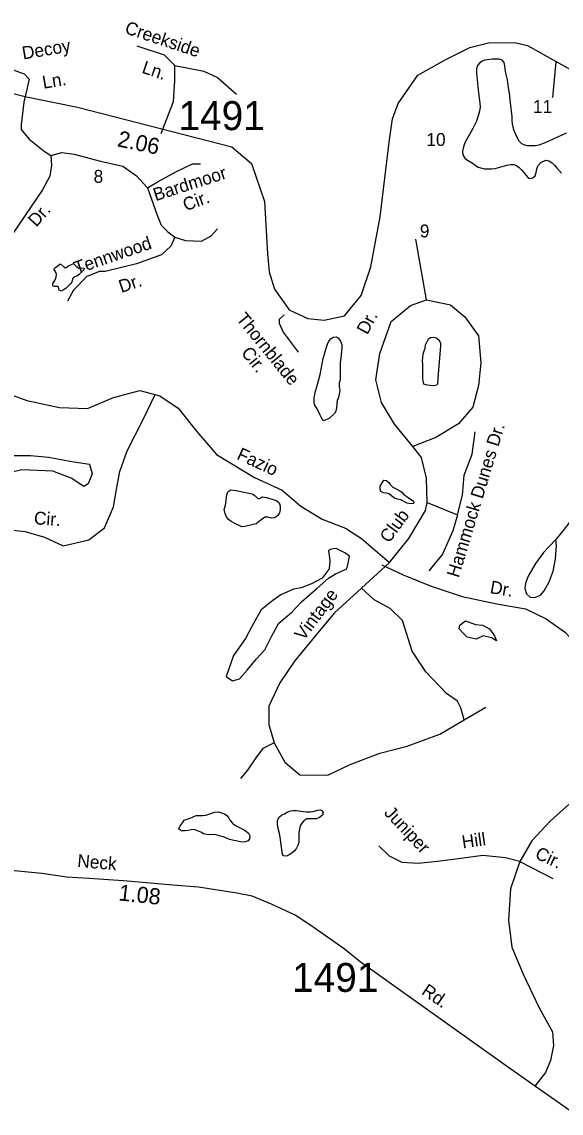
# Model space of a CAD drawing. Extents: x 1945482 to 2853149, y 66427 to 1015778.
# Drawn here: x 2373822 to 2376568, y 197944 to 203501 of the extents above; entities that cross this region are included whole.
import ezdxf

# ---------------------------------------------------------------- set-up
doc = ezdxf.new("R2010")
doc.units = 0
for name, color, linetype in [('Old_Level_10', 7, 'Continuous'), ('Old_Level_11', 7, 'Continuous'), ('Old_Level_17', 7, 'Continuous'), ('Old_Level_32', 7, 'Continuous'), ('Old_Level_35', 7, 'Continuous'), ('Old_Level_60', 7, 'Continuous'), ('Old_Level_8', 7, 'Continuous')]:
    doc.layers.add(name, color=color, linetype=linetype)

msp = doc.modelspace()

# ---------------------------------------------------------------- linework, layer by layer
at = {"layer": 'Old_Level_32'}
for points in [[(2373689.2, 203157.7), (2373845.8, 203120.2), (2374106.2, 203067.5), (2374890.7, 202864.8), (2374990.9, 202779.3), (2375058.1, 202586), (2375072.1, 202319.9), (2375080.5, 202227.5), (2375108.5, 202140.6), (2375183.4, 202035.6), (2375278.7, 201991.3), (2375361.5, 201982.8), (2375464.2, 202004.9), (2375549.3, 202107.1), (2375598.7, 202253.5), (2375646.3, 202508.9), (2375692.3, 202888.7), (2375709.3, 203007.9), (2375738.2, 203086.2), (2375838.2, 203230.2), (2375977.2, 203307.7), (2376102.7, 203370.7), (2376197.8, 203394.5), (2376331.8, 203395.8), (2376396.4, 203380.4), (2376712.1, 203203.8)], [(2376785.3, 197835.7), (2376295.1, 198180.4), (2375545.1, 198714.2), (2375464.6, 198778.6), (2375428.3, 198804.8), (2375293.4, 198899.5), (2375212.9, 198951.9), (2375096.1, 199006.3), (2374995.4, 199048.6), (2374916.9, 199064.7), (2374721.6, 199094.9), (2374590.7, 199105), (2374339, 199127.1), (2374163.9, 199139.2), (2374051.1, 199145.3), (2373923.2, 199165.3), (2373348.2, 199219.9)]]:
    msp.add_lwpolyline(points, dxfattribs=at)
at = {"layer": 'Old_Level_35'}
for points in [[(2374531.5, 202932.2), (2374594.9, 203095.8), (2374600.7, 203200.6), (2374600.7, 203279.1), (2374548.4, 203331.5), (2374408.8, 203378.1)], [(2373444, 203311.7), (2373612.7, 203288.5), (2373740.6, 203271), (2373833.6, 203236.1), (2373859.8, 203209.9), (2373831.9, 203092.8)], [(2376524.9, 203116.6), (2376543.1, 203298.3)], [(2374600.7, 203279.1), (2374749, 203250), (2374818.8, 203218), (2374914.8, 203133.6)], [(2373831.9, 203092.8), (2373819.1, 202977.1), (2373819.1, 202953.8), (2373859.8, 202904.4), (2373935.4, 202843.3), (2373970.3, 202820), (2373973.2, 202770.5), (2373964.5, 202715.2), (2373926.7, 202645.4), (2373711.5, 202328.2), (2373647.6, 202351.5), (2373586.5, 202360.2), (2373461.5, 202345.7), (2373269.5, 202313.7), (2373159, 202297.4), (2372792.7, 202044.2)], [(2373970.3, 202820), (2374025, 202836.3), (2374089, 202827.5), (2374222.7, 202792.6), (2374336.1, 202766.4), (2374405.9, 202717), (2374461.2, 202655.9), (2374516.4, 202687.9), (2374606.5, 202737.3), (2374690.9, 202778.1), (2374731.6, 202778.1)], [(2374461.2, 202655.9), (2374510.6, 202516.2), (2374530.9, 202466.7), (2374565.8, 202431.8), (2374600.7, 202405.6), (2374656, 202388.2), (2374737.4, 202385.2), (2374786.8, 202411.4), (2374818.8, 202446.4)], [(2374600.7, 202405.6), (2374580.4, 202359.1), (2374533.8, 202315.4), (2374405.9, 202268.9), (2374246, 202230.4), (2374216.9, 202230.4), (2374152.9, 202204.3), (2374086, 202134.4), (2374054.1, 202079.1)], [(2375882.5, 202085.5), (2375827.2, 202394.6)], [(2373737.7, 201613.6), (2373848.2, 201572.8), (2374013.9, 201537.9), (2374156.4, 201532.1), (2374289.6, 201588.6), (2374423.3, 201623.5), (2374525.1, 201597.3), (2374618.2, 201533.3), (2374711.2, 201416.9), (2374813, 201297.6), (2375007.2, 201181.2), (2375146.8, 201117.2), (2375242.8, 201035.7), (2375350.3, 200968.8), (2375469.6, 200922.2), (2375551, 200869.8), (2375693.5, 200747.6), (2375792.3, 200869.8), (2375876.7, 201012.4), (2375885.4, 201053.2), (2375882.5, 201178.3), (2375856.3, 201283), (2375812.7, 201338.3), (2375719.6, 201451.8), (2375652.8, 201562.4), (2375623.7, 201678.8), (2375644, 201812.6), (2375702.2, 201975), (2375801.1, 202056.4), (2375882.5, 202085.5), (2376004.6, 202059.4), (2376077.3, 201998.3), (2376147.1, 201902.2), (2376158.7, 201765.5), (2376147.1, 201649.1), (2376118, 201538.5), (2376045.3, 201454.1), (2375929, 201384.3), (2375812.7, 201338.3)], [(2375158.4, 202008.7), (2375132.8, 201984.9), (2375132.8, 201967.4), (2375153.2, 201920.8), (2375228.8, 201819)], [(2374358.8, 201316.8), (2374440.2, 201476.8), (2374500.6, 201603.6)], [(2375885.4, 201053.2), (2376039.5, 200991.5), (2376065.7, 201090.4), (2376074.4, 201192.2), (2376115.1, 201299.9), (2376129.6, 201413.4)], [(2373697, 200921), (2373839.5, 200906.5), (2373938.3, 200877.4), (2374033.1, 200833.7), (2374164, 200862.8), (2374242.5, 200923.9), (2374289, 201031.6), (2374309.4, 201148), (2374321, 201212), (2374358.8, 201316.8)], [(2376039.5, 200991.5), (2376016.2, 200909.4), (2375963.9, 200790.1), (2375894.1, 200705.7)], [(2376641.2, 200999), (2376601.2, 200941), (2376569.5, 200901), (2376540.5, 200865.1)], [(2376540.5, 200865.1), (2376478.4, 200798.8), (2376437, 200743.6), (2376399.7, 200678.7), (2376385.9, 200642.8), (2376383.2, 200616.5), (2376391.5, 200588.9), (2376409.4, 200572.3), (2376434.2, 200569.6), (2376461.8, 200582), (2376481.2, 200604.1), (2376507.4, 200649.7), (2376526.7, 200703.5), (2376539.1, 200767), (2376543.3, 200833.3), (2376540.5, 200865.1)], [(2375693.5, 200747.6), (2375551, 200617.8), (2375414.3, 200492.7), (2375327.1, 200388), (2375210.8, 200246), (2375135.2, 200135.4), (2375079.9, 200016.1), (2375079.9, 199923), (2375106.1, 199829.9), (2375161.3, 199731.5), (2375236.9, 199667.5), (2375379.4, 199664.6), (2375492.8, 199719.9), (2375644, 199778.1), (2375783.6, 199813), (2375949.3, 199874.1), (2376074.4, 199946.8), (2376184.9, 200010.9)], [(2375655.2, 200735.5), (2375764, 200686.1), (2375906.4, 200627.9), (2376063.5, 200575.5), (2376240.8, 200537.7), (2376386.2, 200511.5), (2376490.9, 200462), (2376589.8, 200392.2), (2376662.5, 200310.7), (2376732.2, 200176.9), (2376764.2, 200031.4), (2376743.9, 199856.8), (2376674.1, 199615.3), (2376627.6, 199535), (2376511.3, 199430.2), (2376418.2, 199331.3), (2376357.1, 199226.5), (2376525.8, 199139.2)], [(2376074.4, 199946.8), (2376056.9, 200008), (2376039.5, 200042.9), (2375984.2, 200080.7), (2375879.6, 200191.3), (2375809.8, 200296), (2375760.3, 200453.2), (2375696.4, 200514.3), (2375615, 200557.9), (2375551, 200617.8)], [(2375106.1, 199829.9), (2375049.1, 199801.9), (2375017.1, 199758.3), (2374970.6, 199691.4), (2374935.7, 199647.7)], [(2376357.1, 199226.5), (2376284.5, 199244), (2376168.1, 199255.6), (2376057.6, 199241.1), (2375938.4, 199226.5), (2375839.6, 199214.9), (2375758.1, 199220.7), (2375694.2, 199252.7), (2375638.9, 199305.1)], [(2376357.1, 199226.5), (2376310.6, 199086.8), (2376299, 198926.8), (2376316.4, 198790), (2376374.6, 198652.1), (2376456, 198480.4), (2376522.9, 198358.2), (2376528.7, 198288.4), (2376514.2, 198212.7), (2376488, 198151.6), (2376434, 198081.4)]]:
    msp.add_lwpolyline(points, dxfattribs=at)
at = {"layer": 'Old_Level_60'}
for points in [[(2376593.7, 202933.9), (2376526.2, 202904.5), (2376508.7, 202894.5), (2376490.5, 202886.2), (2376453.7, 202873.3), (2376435.2, 202870.6), (2376396, 202870.5), (2376378, 202874.3), (2376365, 202882.1), (2376353.5, 202894), (2376345, 202908.7), (2376329.2, 202946), (2376323, 202964.5), (2376320.5, 202979.5), (2376318.2, 203000.3), (2376317.5, 203017.3), (2376309, 203088.3), (2376304.2, 203138.4), (2376301.2, 203154.2), (2376294.5, 203205.2), (2376291.7, 203220.3), (2376286.5, 203240.3), (2376283, 203259.7), (2376281.7, 203277.6), (2376277.7, 203293.9), (2376266.7, 203306.4), (2376251.5, 203311.9), (2376217, 203311.9), (2376179.2, 203305.8), (2376165, 203300.8), (2376151.5, 203291.4), (2376141.7, 203278.6), (2376136.7, 203261.4), (2376137.2, 203239.8), (2376145, 203154.9), (2376154.5, 203084.8), (2376155.5, 203068.6), (2376152.2, 203047.2), (2376147, 203028), (2376136.5, 202996.2), (2376117.7, 202958), (2376076.7, 202884.7), (2376069.7, 202864.5), (2376066.2, 202842.2), (2376067.5, 202823.2), (2376077.5, 202806.7), (2376091.2, 202796.9), (2376119.7, 202779.7), (2376131.2, 202770), (2376145, 202760.6), (2376177, 202752.2), (2376212.5, 202752.3), (2376232.5, 202754.3), (2376291.2, 202771.7), (2376309.5, 202775.4)], [(2376309.5, 202775.4), (2376325.7, 202775), (2376339.7, 202768.9), (2376354, 202759), (2376366.5, 202747), (2376378, 202734.1), (2376389, 202718.5), (2376400, 202707), (2376407, 202702.7), (2376424, 202707.4), (2376436, 202716.8), (2376439.7, 202733.8), (2376443.5, 202753.4), (2376451.2, 202769.6), (2376463.5, 202784.2), (2376477.5, 202792.2), (2376491, 202796.4), (2376505.5, 202794), (2376522, 202783.4), (2376533.5, 202772.1), (2376544, 202758.9), (2376569, 202731.5)], [(2374022.7, 202130.4), (2374012.5, 202134.9), (2374009.2, 202150), (2374004, 202154.1), (2373988.5, 202152.9), (2373980, 202154.7), (2373980, 202169.1), (2373989.7, 202184), (2373997.7, 202200.5), (2373998.7, 202216.2), (2373992.2, 202232), (2373985.2, 202241.9), (2373993.7, 202249.8), (2374006.2, 202258.6), (2374015.7, 202267.9), (2374021, 202267.2), (2374035.2, 202254.3), (2374045, 202248.4), (2374060.5, 202258.6), (2374074.5, 202265.6), (2374086, 202270), (2374097.5, 202258.5), (2374110.5, 202247.5), (2374125.7, 202249.4), (2374139.5, 202246.8), (2374138.5, 202238.9), (2374115.5, 202216.6), (2374102.5, 202206.2), (2374087.7, 202200.9), (2374079.7, 202191.9), (2374076, 202176.7), (2374071, 202169.7), (2374059.7, 202156.4), (2374048.7, 202145.6), (2374033.7, 202135.9), (2374022.7, 202130.4)], [(2375360, 201470.2), (2375348.7, 201481.5), (2375340.2, 201498.3), (2375323.7, 201534.8), (2375312.5, 201551.2), (2375310.5, 201570.3), (2375311, 201586.5), (2375313.5, 201603.8), (2375317, 201620.5), (2375324.2, 201642), (2375334.7, 201680.6), (2375340.7, 201706), (2375356.5, 201787.2), (2375367.5, 201827.2), (2375373.5, 201844.7), (2375378.7, 201859.8), (2375385.7, 201875.8), (2375396.7, 201888.5), (2375407, 201896.1), (2375424, 201896.7), (2375434.5, 201889.8), (2375444.5, 201875.2), (2375451, 201857.6), (2375451.2, 201842.3), (2375448.5, 201805.9), (2375446.5, 201788.4), (2375442.7, 201766), (2375442, 201742.8), (2375443.5, 201701.6), (2375442.5, 201680.8), (2375438.2, 201661.5), (2375437, 201644.8), (2375440.2, 201623.8), (2375434.2, 201588.1), (2375427.2, 201573.7), (2375423.7, 201535.6), (2375421, 201519.1), (2375413.2, 201506.1), (2375388, 201482.7), (2375360, 201470.2)], [(2375917.7, 201647.5), (2375900.2, 201648.8), (2375885.2, 201651.5), (2375869, 201657.1), (2375865, 201672.6), (2375863.7, 201682.6), (2375862.7, 201757.4), (2375862.5, 201774.8), (2375863.2, 201790.9), (2375865.5, 201810.9), (2375869.5, 201825.8), (2375875.2, 201840.3), (2375877.5, 201856.8), (2375892.2, 201887), (2375902, 201893.6), (2375918.2, 201894.8), (2375932.2, 201891.7), (2375945.2, 201882.7), (2375952.7, 201867.2), (2375953, 201850.3), (2375949.2, 201790.1), (2375942.7, 201727.7), (2375942.2, 201709), (2375938.2, 201657.9), (2375934.5, 201651), (2375917.7, 201647.5)], [(2374942.7, 200930.1), (2374921, 200939.6), (2374906.7, 200947.6), (2374888, 200956.6), (2374873.5, 200967), (2374864, 200981.4), (2374856.5, 200998.5), (2374851.7, 201018.9), (2374858.2, 201039.5), (2374866.5, 201092.3), (2374870.7, 201107.3), (2374886.7, 201118.1), (2374912.7, 201114.7), (2374978.2, 201101.3), (2374993.7, 201097.8), (2375000, 201093.6), (2375009.5, 201087.3), (2375024.2, 201074.8), (2375032.7, 201073.3), (2375046.7, 201082.2), (2375067.5, 201080), (2375118, 201064.2), (2375132.7, 201051.4), (2375137.7, 201036.7), (2375138, 201018.2), (2375133.5, 201001.6), (2375123.2, 200986.4), (2375109, 200975.2), (2375091, 200974.3), (2375074.5, 200979), (2375060.5, 200978.7), (2375046.7, 200970.5), (2375014.5, 200945.7), (2375000, 200942.3), (2374958, 200931.6), (2374942.7, 200930.1)], [(2375799.5, 201046.9), (2375783.5, 201050.7), (2375751.3, 201067.1), (2375734.3, 201070.4), (2375719, 201075.9), (2375705.3, 201086.2), (2375691.5, 201098.1), (2375680, 201101.5), (2375663.8, 201103.3), (2375650.5, 201110.5), (2375645.5, 201121.5), (2375646.8, 201137.5), (2375664.5, 201166.8), (2375678.5, 201165.2), (2375690, 201155.7), (2375699.5, 201143), (2375710.5, 201131.4), (2375714.5, 201130.3), (2375727.3, 201122.6), (2375742, 201116.3), (2375756, 201106.3), (2375767, 201094.3), (2375781.5, 201084.5), (2375795, 201073.5), (2375809, 201065.3), (2375817.5, 201055.4), (2375816.5, 201048.7), (2375799.5, 201046.9)], [(2374942.2, 199324.6), (2374927, 199326.8), (2374879, 199338.5), (2374849.5, 199350.9), (2374833, 199354.8), (2374811, 199361.7), (2374796, 199362.5), (2374779.5, 199361.2), (2374762.5, 199363.3), (2374747, 199366.3), (2374733.7, 199374.2), (2374708.5, 199385.3), (2374701, 199387.8), (2374685, 199387.4), (2374669, 199382.8), (2374651.5, 199381.6), (2374635.7, 199381.6), (2374624, 199388.4), (2374621, 199394.3), (2374629.5, 199409.3), (2374640, 199422.7), (2374648.7, 199435.7), (2374679, 199445.5), (2374709.5, 199460.4), (2374742.2, 199460.7), (2374758.2, 199462.1), (2374774, 199466), (2374805, 199476.6), (2374822, 199477.8), (2374838, 199474.1), (2374853.5, 199469), (2374865.7, 199459.9), (2374876.2, 199446.9), (2374883.5, 199433.7), (2374894, 199421.6), (2374905.7, 199410.7), (2374950.5, 199388.1), (2374964.7, 199379.3), (2374976.5, 199369.8), (2374983.5, 199356.4), (2374980.7, 199340.3), (2374973.7, 199331.5), (2374959, 199326.1), (2374942.2, 199324.6)], [(2375169.5, 199252.9), (2375153.7, 199255.3), (2375149.7, 199262.3), (2375143.5, 199298.6), (2375137, 199349), (2375133.7, 199368.3), (2375125.7, 199401.2), (2375123, 199419.6), (2375124.2, 199436.5), (2375132.2, 199451), (2375144.7, 199461.7), (2375158.7, 199468.7), (2375172.2, 199477.2), (2375190.5, 199483.5), (2375205.7, 199485.6), (2375221.2, 199485.8), (2375254.5, 199479.8), (2375271.5, 199478.3), (2375292, 199478.4), (2375312.7, 199481.6), (2375327.2, 199486.4), (2375342.5, 199489.1), (2375352.2, 199483.8), (2375356.5, 199473.5), (2375353.5, 199461.1), (2375338, 199449.2), (2375323, 199442.6), (2375306.7, 199442.2), (2375289.7, 199443.4), (2375273.7, 199442.5), (2375258, 199433), (2375247.7, 199421.3), (2375239.5, 199406.6), (2375235, 199389.9), (2375232.5, 199373.7), (2375231.5, 199356.7), (2375231.5, 199324), (2375227.5, 199307.9), (2375220.5, 199293.4), (2375211, 199279.6), (2375197, 199267.7), (2375183.7, 199259.9), (2375169.5, 199252.9)]]:
    msp.add_lwpolyline(points, dxfattribs=at)
for points in [[(2373121.3, 201421.3), (2373271.7, 201385.5), (2373493.6, 201321), (2373636.7, 201299.5), (2373737, 201292.3), (2373865.8, 201292.3), (2373958.9, 201285.1), (2374066.3, 201263.6), (2374166.5, 201249.3), (2374180.8, 201199.2), (2374159.3, 201149), (2374137.8, 201134.7), (2374073.4, 201177.7), (2373980.4, 201213.5), (2373822.9, 201220.7), (2373672.5, 201184.8), (2373515.1, 201199.2), (2373379, 201242.1), (2373235.9, 201278), (2373171.4, 201335.3), (2373092.7, 201399.8)], [(2375383.4, 200808.7), (2375390.6, 200758.5), (2375387, 200715.5), (2375351.2, 200668.9), (2375297.5, 200640.3), (2375243.8, 200618.8), (2375204.5, 200611.6), (2375140, 200583), (2375100.7, 200554.3), (2375039.8, 200507.7), (2374993.3, 200421.7), (2374961.1, 200360.8), (2374900.2, 200274.8), (2374862.6, 200167.4), (2374894.9, 200145.9), (2374930.6, 200156.6), (2374970, 200199.6), (2375016.6, 200256.9), (2375059.5, 200303.5), (2375095.3, 200375.2), (2375131.1, 200439.6), (2375195.5, 200493.4), (2375245.6, 200547.1), (2375324.4, 200615.2), (2375383.4, 200668.9), (2375419.2, 200690.4), (2375476.5, 200715.5), (2375483.6, 200744.2), (2375490.8, 200780), (2375465.7, 200797.9), (2375422.8, 200819.4), (2375397.7, 200815.8)], [(2376081.4, 200450.4), (2376131.5, 200432.5), (2376167.3, 200428.9), (2376203.1, 200411), (2376228.1, 200375.2), (2376238.9, 200350.1), (2376213.8, 200364.4), (2376170.9, 200375.2), (2376135.1, 200357.2), (2376088.5, 200368), (2376063.5, 200393.1), (2376049.2, 200411), (2376052.7, 200428.9)]]:
    msp.add_lwpolyline(points, close=True, dxfattribs=at)

# ---------------------------------------------------------------- texts
at = {"layer": 'Old_Level_10'}
for s, height, rotation, p in [('Creekside', 65.62, 341.597, (2374342.1, 203444.4)), ('Decoy', 65.62, 9.4208, (2373828.9, 203309.3)), ('Ln.', 65.62, 341.597, (2374428.8, 203242.7)), ('Ln.', 65.62, 9.4208, (2373932.3, 203160.2)), ('11', 65.62, 359.8421, (2376424, 203037.5)), ('10', 65.62, 359.8421, (2375881.6, 202869.4)), ('8', 65.6, 359.8421, (2374187.7, 202681.8)), ('Bardmoor', 65.62, 17.7786, (2374503.2, 202587.7)), ('Cir.', 65.62, 19.7906, (2374656, 202536.4)), ('Dr.', 65.62, 48.4532, (2373896, 202453.2)), ('9', 65.6, 359.8421, (2375848.2, 202403.7)), ('Tennwood', 65.62, 19.0059, (2374101.4, 202215)), ('Dr.', 65.62, 19.0059, (2374328.9, 202119.9)), ('Thornblade', 65.62, 309.1485, (2374910.3, 201987.7)), ('Dr.', 65.62, 61.7037, (2375580.8, 201904.4)), ('Cir.', 65.62, 309.1485, (2374935.2, 201814.5)), ('Hammock Dunes Dr.', 65.617, 73.1637, (2376046.2, 200667.2)), ('Fazio', 65.62, 335.3892, (2374911.8, 201276.5)), ('Cir.', 65.62, 355.9389, (2373882.3, 200943.2)), ('Club', 65.62, 53.5102, (2375691.2, 200842.9)), ('Dr.', 65.62, 350.14, (2376202.1, 200592.6)), ('Vintage', 65.62, 53.1496, (2375257.4, 200346.2)), ('Juniper', 65.62, 313.2138, (2375662.2, 199470.3)), ('Hill', 65.62, 8.1105, (2376067, 199292)), ('Cir.', 65.62, 335.0052, (2376429.9, 199244.7))]:
    msp.add_text(s, height=height, rotation=rotation, dxfattribs=at).set_placement(p)
at = {"layer": 'Old_Level_11'}
for s, rotation, p in [('Neck', 355.087, (2374102.9, 199198)), ('Rd.', 325.6466, (2375851.9, 198553.1))]:
    msp.add_text(s, height=65.62, rotation=rotation, dxfattribs=at).set_placement(p)
at = {"layer": 'Old_Level_17'}
for s, rotation, p in [('2.06', 348.2364, (2374304.4, 202867.8)), ('1.08', 353.7676, (2374312.2, 199028))]:
    msp.add_text(s, height=82.02, rotation=rotation, dxfattribs=at).set_placement(p)
at = {"layer": 'Old_Level_8'}
for p in [(2374619.7, 202949.8), (2375198.1, 198561.6)]:
    msp.add_text('1491', height=147.64, dxfattribs=at).set_placement(p)

doc.saveas('drawing.dxf')
